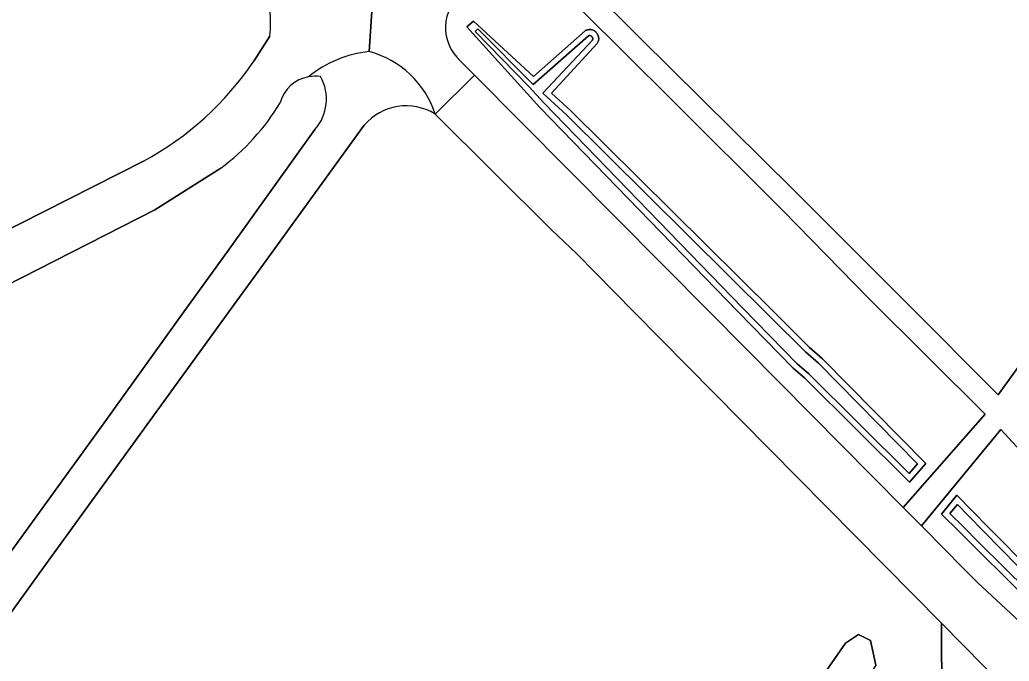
# Model space of a CAD drawing. Extents: x 158132 to 159664, y 385256 to 387218.
# Drawn here: x 159064.7 to 159149, y 386220.2 to 386274.9 of the extents above; entities that cross this region are included whole.
import ezdxf

# ---------------------------------------------------------------- set-up
doc = ezdxf.new("R2010")
doc.units = 0
for name, color, linetype in [('IMGEO_Berm_groen', 7, 'Continuous'), ('IMGEO_Gemengd_bos', 7, 'Continuous'), ('IMGEO_Groenvoorziening', 7, 'Continuous'), ('IMGEO_Loofbos', 7, 'Continuous'), ('IMGEO_Oever', 7, 'Continuous'), ('IMGEO_Rijbaan_lokaal_gesloten', 7, 'Continuous'), ('IMGEO_Voetpad_open', 7, 'Continuous'), ('IMGEO_Waterloop', 7, 'Continuous')]:
    doc.layers.add(name, color=color, linetype=linetype)

msp = doc.modelspace()

# ---------------------------------------------------------------- linework, layer by layer
at = {"layer": 'IMGEO_Berm_groen'}
for points in [[(159137.109, 386251.107), (159129.699, 386258.673), (159120.184, 386268.183), (159112.56, 386275.748), (159107.364, 386281.01)], [(159102.23, 386271.422), (159103.443, 386270.199), (159123.473, 386250), (159129.471, 386243.952), (159140, 386233.33), (159146.983, 386241.291), (159137.109, 386251.107)]]:
    msp.add_lwpolyline(points, dxfattribs=at)
for points in [[(159128.96, 386250), (159132.018, 386246.97), (159133.129, 386246.002), (159141.931, 386237.059), (159140.533, 386235.492), (159131.603, 386244.356), (159130.608, 386245.19), (159125.94, 386250), (159109.007, 386267.447), (159102.802, 386274.324), (159103.359, 386274.791), (159108.463, 386270.09), (159112.89, 386273.988), (159112.952, 386274.018), (159113.015, 386274.042), (159113.081, 386274.061), (159113.148, 386274.073), (159113.216, 386274.08), (159113.284, 386274.081), (159113.353, 386274.076), (159113.42, 386274.065), (159113.486, 386274.048), (159113.551, 386274.025), (159113.613, 386273.996), (159113.672, 386273.962), (159113.728, 386273.924), (159113.781, 386273.88), (159113.829, 386273.832), (159113.873, 386273.78), (159113.913, 386273.724), (159113.947, 386273.665), (159113.976, 386273.603), (159113.999, 386273.538), (159114.017, 386273.472), (159114.028, 386273.405), (159114.034, 386273.337), (159114.034, 386273.269), (159114.027, 386273.201), (159114.015, 386273.133), (159113.997, 386273.068), (159113.973, 386273.004), (159113.944, 386272.942), (159113.909, 386272.883), (159110.003, 386268.672), (159111.632, 386267.171)], [(159148.321, 386239.967), (159141.561, 386231.755), (159143.645, 386229.653), (159144.934, 386228.353), (159146.374, 386226.9), (159152.343, 386221.356), (159152.823, 386221.004), (159153.33, 386220.695), (159153.863, 386220.431), (159154.417, 386220.214), (159154.869, 386220.08), (159154.987, 386220.045), (159155.57, 386219.927), (159156.16, 386219.859), (159156.755, 386219.843), (159157.348, 386219.878), (159157.936, 386219.964), (159158.515, 386220.101), (159159.08, 386220.287), (159159.626, 386220.521), (159160.15, 386220.802), (159160.648, 386221.127), (159161.116, 386221.493), (159163.035, 386224.02)], [(159151.105, 386227.739), (159152.378, 386230.539), (159153.841, 386232.634), (159155.182, 386231.149), (159153.558, 386228.54), (159152.897, 386226.477), (159153.39, 386225.373), (159155.959, 386222.778), (159155.978, 386222.279), (159155.425, 386221.792), (159154.84, 386221.719), (159154.242, 386222.105), (159152.364, 386223.748), (159146.066, 386229.985), (159144.775, 386231.281), (159143.282, 386232.763), (159144.586, 386234.362), (159145.95, 386232.976), (159147.235, 386231.67)]]:
    msp.add_lwpolyline(points, close=True, dxfattribs=at)
msp.add_arc((159104.761, 386274.249), 3.794, 128.06163, 228.1555, dxfattribs=at)
at = {"layer": 'IMGEO_Gemengd_bos'}
for points in [[(158987.129, 385983.761), (158985.379, 385985.659), (159024.585, 386045.837), (159026.864, 386049.336), (159065.312, 386104.152), (159074.763, 386118.238), (159086.393, 386135.575), (159115.484, 386177.926), (159137.054, 386210.068), (159143.289, 386219.373), (159143.284, 386220.901), (159143.275, 386223.438), (159126.165, 386240.758), (159117.045, 386250), (159112.16, 386254.95), (159110, 386256.994), (159100.086, 386266.87)], [(159094.039, 386265.925), (159084.838, 386253.252), (159082.482, 386250), (159066.314, 386227.678), (159061.773, 386221.394)], [(159082.366, 386255.16), (159089.824, 386265.558)], [(159081.8, 386262.264), (159076.165, 386258.721), (159060.538, 386250.748), (159059.022, 386250), (159053.076, 386247.066), (159050.248, 386245.597)], [(159062.492, 386227.703), (159063.572, 386229.11), (159071.855, 386240.538), (159078.657, 386250), (159082.366, 386255.16)], [(159107.582, 386182.225), (159135.075, 386221.738), (159136.187, 386222.498), (159137.216, 386221.963), (159137.663, 386219.875), (159110.963, 386180.135)]]:
    msp.add_lwpolyline(points, dxfattribs=at)
for centre, radius, start, end in [((159089.825, 386267.033), 3.073, 100.08607, 164.91986), ((159089.825, 386267.006), 3.099, 81.00434, 100.00377), ((159086.924, 386268.151), 3.89, 318.193, 29.50331), ((159070.54, 386277.574), 19.005, 306.33355, 329.16211), ((159097.611, 386262.891), 4.686, 58.11344, 139.65077)]:
    msp.add_arc(centre, radius, start, end, dxfattribs=at)
at = {"layer": 'IMGEO_Groenvoorziening'}
msp.add_lwpolyline([(159108.848, 386282.056), (159117.567, 386273.343), (159130.648, 386260.403), (159140.343, 386250.704), (159148.101, 386242.94), (159161.049, 386260.864), (159173.188, 386277.68), (159184.907, 386293.934), (159196.39, 386309.759)], dxfattribs=at)
at = {"layer": 'IMGEO_Loofbos'}
for points in [[(159084.614, 386271.393), (159085.992, 386273.532)], [(159006.763, 386229.343), (159005.551, 386231.807), (159005.352, 386231.702), (159001.85, 386238.528), (159003.384, 386239.271), (159051.066, 386263.495), (159052.497, 386264.222), (159055.901, 386257.414), (159056.164, 386256.896), (159056.426, 386256.378), (159056.689, 386255.859), (159056.952, 386255.341), (159057.215, 386254.823), (159057.405, 386254.54), (159057.552, 386254.416), (159057.707, 386254.319), (159057.876, 386254.263), (159058.06, 386254.253), (159058.251, 386254.266), (159075.224, 386262.871)]]:
    msp.add_lwpolyline(points, dxfattribs=at)
for centre, radius, start, end in [((159076.66, 386274.597), 9.393, 353.49158, 46.82994), ((159062.657, 386286.152), 26.457, 298.3599, 326.09144)]:
    msp.add_arc(centre, radius, start, end, dxfattribs=at)
at = {"layer": 'IMGEO_Oever'}
for points in [[(159128.96, 386250), (159111.632, 386267.171), (159110.003, 386268.672), (159113.909, 386272.883), (159113.944, 386272.942), (159113.973, 386273.004), (159113.997, 386273.068), (159114.015, 386273.133), (159114.027, 386273.201), (159114.034, 386273.269), (159114.034, 386273.337), (159114.028, 386273.405), (159114.017, 386273.472), (159113.999, 386273.538), (159113.976, 386273.603), (159113.947, 386273.665), (159113.913, 386273.724), (159113.873, 386273.78), (159113.829, 386273.832), (159113.781, 386273.88), (159113.728, 386273.924), (159113.672, 386273.962), (159113.613, 386273.996), (159113.551, 386274.025), (159113.486, 386274.048), (159113.42, 386274.065), (159113.353, 386274.076), (159113.284, 386274.081), (159113.216, 386274.08), (159113.148, 386274.073), (159113.081, 386274.061), (159113.015, 386274.042), (159112.952, 386274.018), (159112.89, 386273.988), (159108.463, 386270.09), (159103.359, 386274.791), (159102.802, 386274.324), (159109.007, 386267.447), (159125.94, 386250), (159130.608, 386245.19), (159131.603, 386244.356), (159140.533, 386235.492), (159141.931, 386237.059), (159133.129, 386246.002), (159132.018, 386246.97)], [(159108.079, 386269.234), (159103.491, 386273.928), (159103.715, 386274.146), (159108.455, 386269.406), (159113.17, 386273.557), (159113.196, 386273.565), (159113.219, 386273.569), (159113.246, 386273.572), (159113.269, 386273.573), (159113.293, 386273.571), (159113.315, 386273.567), (159113.338, 386273.562), (159113.358, 386273.554), (159113.378, 386273.545), (159113.402, 386273.531), (159113.422, 386273.517), (159113.438, 386273.504), (159113.455, 386273.488), (159113.472, 386273.468), (159113.485, 386273.449), (159113.496, 386273.43), (159113.505, 386273.41), (159113.514, 386273.386), (159113.52, 386273.364), (159113.523, 386273.341), (159113.526, 386273.315), (159113.526, 386273.295), (159113.523, 386273.271), (159113.519, 386273.245), (159113.513, 386273.225), (159113.504, 386273.201), (159113.497, 386273.186), (159109.284, 386268.644), (159111.281, 386266.804), (159128.602, 386249.639), (159131.672, 386246.598), (159132.781, 386245.632), (159141.235, 386237.042), (159140.511, 386236.23), (159131.946, 386244.732), (159130.954, 386245.563), (159126.305, 386250.354), (159109.378, 386267.794)], [(159153.841, 386232.634), (159152.378, 386230.539), (159151.105, 386227.739), (159147.235, 386231.67), (159145.95, 386232.976), (159144.586, 386234.362), (159143.282, 386232.763), (159144.775, 386231.281), (159146.066, 386229.985), (159152.364, 386223.748), (159154.242, 386222.105), (159154.84, 386221.719), (159155.425, 386221.792), (159155.978, 386222.279), (159155.959, 386222.778), (159153.39, 386225.373), (159152.897, 386226.477), (159153.558, 386228.54), (159155.182, 386231.149)], [(159155.016, 386222.977), (159155.433, 386222.572), (159155.458, 386222.344), (159155.165, 386222.141), (159154.969, 386222.173), (159154.798, 386222.323), (159154.348, 386222.716), (159152.725, 386224.136), (159146.44, 386230.36), (159145.149, 386231.656), (159143.996, 386232.801), (159144.623, 386233.569), (159145.572, 386232.604), (159146.857, 386231.298), (159151.268, 386226.818), (159152.84, 386230.275), (159153.894, 386231.785), (159154.521, 386231.09), (159153.073, 386228.764), (159152.331, 386226.446), (159152.946, 386225.069)]]:
    msp.add_lwpolyline(points, close=True, dxfattribs=at)
msp.add_lwpolyline([(159137.663, 386219.875), (159137.216, 386221.963), (159136.187, 386222.498), (159135.075, 386221.738), (159107.582, 386182.225)], dxfattribs=at)
at = {"layer": 'IMGEO_Rijbaan_lokaal_gesloten'}
for points in [[(159094.463, 386272.209), (159095.353, 386285.418)], [(159095.353, 386285.418), (159094.463, 386272.209)], [(159085.992, 386273.532), (159084.614, 386271.393)], [(159100.086, 386266.87), (159103.443, 386270.199), (159102.23, 386271.422)], [(159089.824, 386265.558), (159082.366, 386255.16), (159078.657, 386250), (159071.855, 386240.538), (159063.572, 386229.11), (159062.492, 386227.703)], [(159082.482, 386250), (159084.838, 386253.252), (159094.039, 386265.925)], [(159075.224, 386262.871), (159058.251, 386254.266), (159052.379, 386251.289), (159051.531, 386250.859), (159049.812, 386250), (159044.884, 386247.537)], [(159021.126, 386230.918), (159032.872, 386236.829), (159037.05, 386238.821), (159038.717, 386239.684), (159050.248, 386245.597), (159053.076, 386247.066), (159059.022, 386250), (159060.538, 386250.748), (159076.165, 386258.721), (159081.8, 386262.264)], [(159022.833, 386172.861), (159016.071, 386163.32), (159001.774, 386143.478), (159000, 386141.075), (158999.609, 386140.549), (158993.307, 386131.949), (158996.269, 386129.662), (159000, 386134.897), (159004.283, 386141.652), (159017.447, 386159.906), (159025.163, 386170.551), (159035.873, 386185.078), (159037.645, 386185.148), (159039.565, 386187.767), (159039.384, 386189.926), (159061.773, 386221.394), (159066.314, 386227.678), (159082.482, 386250)]]:
    msp.add_lwpolyline(points, dxfattribs=at)
msp.add_lwpolyline([(159103.443, 386270.199), (159100.086, 386266.87), (159110, 386256.994), (159112.16, 386254.95), (159117.045, 386250), (159126.165, 386240.758), (159143.275, 386223.438), (159148.706, 386217.941), (159150.875, 386216.144), (159151.525, 386215.482), (159154.987, 386220.045), (159154.869, 386220.08), (159154.417, 386220.214), (159153.863, 386220.431), (159153.33, 386220.695), (159152.823, 386221.004), (159152.343, 386221.356), (159146.374, 386226.9), (159144.934, 386228.353), (159143.645, 386229.653), (159141.561, 386231.755), (159140, 386233.33), (159129.471, 386243.952), (159123.473, 386250)], close=True, dxfattribs=at)
for centre, radius, start, end in [((159076.66, 386274.597), 9.393, 353.49158, 46.82994), ((159104.761, 386274.249), 3.794, 128.06163, 228.1555), ((159095.469, 386262.485), 9.776, 95.90729, 129.22551), ((159095.469, 386262.485), 9.776, 95.90729, 129.22551), ((159092.343, 386264.346), 8.144, 18.05462, 74.91352), ((159092.343, 386264.346), 8.144, 18.05462, 74.91352), ((159062.657, 386286.152), 26.457, 298.3599, 326.09144), ((159089.825, 386267.033), 3.073, 100.08607, 164.91986), ((159089.825, 386267.006), 3.099, 81.00434, 100.00377), ((159086.924, 386268.151), 3.89, 318.193, 29.50331), ((159070.54, 386277.574), 19.005, 306.33355, 329.16211), ((159097.611, 386262.891), 4.686, 58.11344, 139.65077)]:
    msp.add_arc(centre, radius, start, end, dxfattribs=at)
at = {"layer": 'IMGEO_Voetpad_open'}
for points in [[(159161.049, 386260.864), (159148.101, 386242.94), (159140.343, 386250.704), (159130.648, 386260.403), (159117.567, 386273.343), (159108.848, 386282.056), (159107.364, 386281.01), (159112.56, 386275.748), (159120.184, 386268.183), (159129.699, 386258.673), (159137.109, 386251.107), (159146.983, 386241.291), (159140, 386233.33), (159141.561, 386231.755), (159148.321, 386239.967), (159163.035, 386224.02)], [(159148.706, 386217.941), (159143.275, 386223.438), (159143.284, 386220.901), (159143.289, 386219.373)]]:
    msp.add_lwpolyline(points, dxfattribs=at)
at = {"layer": 'IMGEO_Waterloop'}
for points in [[(159108.079, 386269.234), (159109.378, 386267.794), (159126.305, 386250.354), (159130.954, 386245.563), (159131.946, 386244.732), (159140.511, 386236.23), (159141.235, 386237.042), (159132.781, 386245.632), (159131.672, 386246.598), (159128.602, 386249.639), (159111.281, 386266.804), (159109.284, 386268.644), (159113.497, 386273.186), (159113.504, 386273.201), (159113.513, 386273.225), (159113.519, 386273.245), (159113.523, 386273.271), (159113.526, 386273.295), (159113.526, 386273.315), (159113.523, 386273.341), (159113.52, 386273.364), (159113.514, 386273.386), (159113.505, 386273.41), (159113.496, 386273.43), (159113.485, 386273.449), (159113.472, 386273.468), (159113.455, 386273.488), (159113.438, 386273.504), (159113.422, 386273.517), (159113.402, 386273.531), (159113.378, 386273.545), (159113.358, 386273.554), (159113.338, 386273.562), (159113.315, 386273.567), (159113.293, 386273.571), (159113.269, 386273.573), (159113.246, 386273.572), (159113.219, 386273.569), (159113.196, 386273.565), (159113.17, 386273.557), (159108.455, 386269.406), (159103.715, 386274.146), (159103.491, 386273.928)], [(159155.016, 386222.977), (159152.946, 386225.069), (159152.331, 386226.446), (159153.073, 386228.764), (159154.521, 386231.09), (159153.894, 386231.785), (159152.84, 386230.275), (159151.268, 386226.818), (159146.857, 386231.298), (159145.572, 386232.604), (159144.623, 386233.569), (159143.996, 386232.801), (159145.149, 386231.656), (159146.44, 386230.36), (159152.725, 386224.136), (159154.348, 386222.716), (159154.798, 386222.323), (159154.969, 386222.173), (159155.165, 386222.141), (159155.458, 386222.344), (159155.433, 386222.572)]]:
    msp.add_lwpolyline(points, close=True, dxfattribs=at)

doc.saveas('drawing.dxf')
